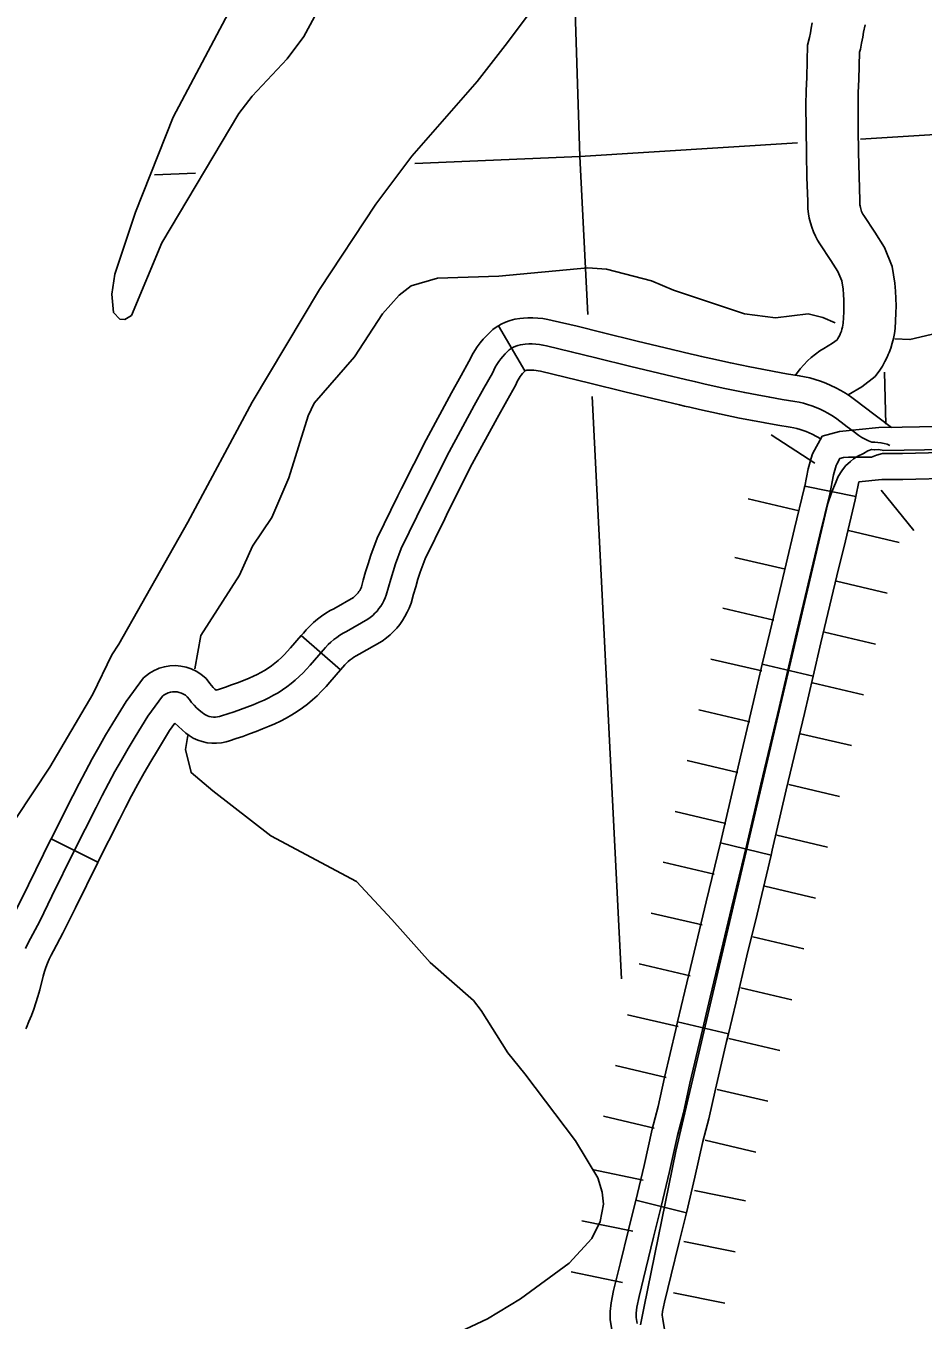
# Model space of a CAD drawing. Extents: x -19 to 366, y -4 to 359.
# Drawn here: x 164.055 to 164.543, y 176.331 to 177.035 of the extents above; entities that cross this region are included whole.
import ezdxf

# ---------------------------------------------------------------- set-up
doc = ezdxf.new("R2010")
doc.units = 0
for name, color, linetype in [('R_Axis Annot', 7, 'Continuous'), ('R_Border Prem', 7, 'Continuous'), ('R_Proposed Const Limits', 7, 'Continuous'), ('R_ROW Annot', 7, 'Continuous'), ('R_Temp Easement', 7, 'Continuous'), ('Sheet Fence', 7, 'Continuous'), ('T_Indications', 7, 'Continuous'), ('T_Notes', 7, 'Continuous')]:
    doc.layers.add(name, color=color, linetype=linetype)

msp = doc.modelspace()

# ---------------------------------------------------------------- linework, layer by layer
at = {"layer": 'R_Axis Annot'}
for points in [[(164.35338, 177.0661), (164.35674, 176.96416)], [(164.50936, 176.97367), (164.77042, 176.98994)], [(164.35674, 176.96416), (164.47522, 176.97154)], [(164.26693, 176.9603), (164.35674, 176.96416)], [(164.35674, 176.96416), (164.36109, 176.87813)], [(164.12517, 176.95422), (164.14745, 176.95518)], [(164.36335, 176.83353), (164.37939, 176.5165)]]:
    msp.add_lwpolyline(points, dxfattribs=at)
at = {"layer": 'R_Border Prem'}
for points in [[(164.39341, 177.14302), (164.38539, 177.12498), (164.37529, 177.10706), (164.35767, 177.08021), (164.31606, 177.02463), (164.30071, 177.00505), (164.26531, 176.96443), (164.2456, 176.93828), (164.2149, 176.89172), (164.17837, 176.8304), (164.14327, 176.76514), (164.10577, 176.69876)], [(164.17489, 177.0603), (164.13532, 176.98562), (164.11479, 176.93385), (164.10361, 176.90017), (164.10202, 176.88931), (164.10286, 176.87929), (164.10637, 176.87559), (164.10902, 176.87548), (164.11274, 176.87767), (164.12925, 176.91719), (164.17102, 176.98757), (164.17833, 176.99706), (164.19745, 177.01732), (164.20638, 177.02951), (164.22511, 177.06417)], [(164.04978, 176.60382), (164.06825, 176.63186), (164.09164, 176.67156), (164.10189, 176.69299), (164.10577, 176.69876)]]:
    msp.add_lwpolyline(points, dxfattribs=at)
at = {"layer": 'R_Proposed Const Limits'}
for p, q in [((164.52252, 176.84683), (164.52318, 176.81843)), ((164.46075, 176.81265), (164.48461, 176.79723)), ((164.44836, 176.77785), (164.47601, 176.77135)), ((164.52069, 176.78265), (164.53853, 176.76055)), ((164.50283, 176.76063), (164.53048, 176.75414)), ((164.44102, 176.74597), (164.46867, 176.73948)), ((164.44102, 176.74597), (164.46867, 176.73948)), ((164.49633, 176.73298), (164.52399, 176.72648)), ((164.49633, 176.73298), (164.52399, 176.72648)), ((164.43452, 176.71832), (164.46218, 176.71182)), ((164.48983, 176.70532), (164.51749, 176.69882)), ((164.42802, 176.69066), (164.45568, 176.68416)), ((164.48333, 176.67767), (164.51099, 176.67117)), ((164.42152, 176.66301), (164.44918, 176.65651)), ((164.42152, 176.66301), (164.44918, 176.65651)), ((164.47684, 176.65001), (164.50449, 176.64351)), ((164.47684, 176.65001), (164.50449, 176.64351)), ((164.41503, 176.63535), (164.44268, 176.62885)), ((164.47034, 176.62236), (164.49799, 176.61586)), ((164.40853, 176.6077), (164.43618, 176.6012)), ((164.46384, 176.5947), (164.4915, 176.5882)), ((164.40203, 176.58004), (164.42969, 176.57354)), ((164.40203, 176.58004), (164.42969, 176.57354)), ((164.45734, 176.56704), (164.485, 176.56055)), ((164.45734, 176.56704), (164.485, 176.56055)), ((164.39553, 176.55238), (164.42319, 176.54589)), ((164.45084, 176.53939), (164.4785, 176.53289)), ((164.38903, 176.52473), (164.41669, 176.51823)), ((164.44435, 176.51173), (164.472, 176.50523)), ((164.38254, 176.49707), (164.41019, 176.49057)), ((164.38254, 176.49707), (164.41019, 176.49057)), ((164.43785, 176.48408), (164.4655, 176.47758)), ((164.43785, 176.48408), (164.4655, 176.47758)), ((164.37604, 176.46942), (164.40369, 176.46292)), ((164.43135, 176.45642), (164.45901, 176.44992)), ((164.36954, 176.44176), (164.3972, 176.43526)), ((164.42485, 176.42876), (164.45251, 176.42227)), ((164.36333, 176.41272), (164.39117, 176.40706)), ((164.36333, 176.41272), (164.39117, 176.40706)), ((164.41901, 176.40141), (164.44685, 176.39575)), ((164.41901, 176.40141), (164.44685, 176.39575)), ((164.35767, 176.38488), (164.38551, 176.37922)), ((164.41335, 176.37357), (164.44119, 176.36791)), ((164.35201, 176.35704), (164.37985, 176.35138)), ((164.40769, 176.34572), (164.43553, 176.34007))]:
    msp.add_line(p, q, dxfattribs=at)
msp.add_lwpolyline([(164.93157, 176.86441), (164.68597, 176.81031), (164.67035, 176.80741), (164.66374, 176.80685), (164.6594, 176.80653), (164.65486, 176.80641), (164.5221, 176.8042), (164.51925, 176.80469), (164.51699, 176.80444), (164.51546, 176.80477), (164.51341, 176.80396), (164.51099, 176.80256), (164.508, 176.80115), (164.50558, 176.79957), (164.50392, 176.79819), (164.50133, 176.79585), (164.49932, 176.79314), (164.49733, 176.79005), (164.49573, 176.7864), (164.49378, 176.7816), (164.49168, 176.77529), (164.40885, 176.42276), (164.39168, 176.33828), (164.38969, 176.32818)], dxfattribs=at)
at = {"layer": 'R_ROW Annot'}
for p, q in [((164.50693, 176.77907), (164.47907, 176.78466)), ((164.48366, 176.68135), (164.45599, 176.68783)), ((164.46079, 176.58392), (164.43316, 176.59054)), ((164.43753, 176.4867), (164.40989, 176.49325)), ((164.41474, 176.38918), (164.38717, 176.39604))]:
    msp.add_line(p, q, dxfattribs=at)
for points in [[(164.51821, 176.8016), (164.52141, 176.80252), (164.53228, 176.80259), (164.56056, 176.80324), (164.60138, 176.80408), (164.63444, 176.80518), (164.65426, 176.80571), (164.66415, 176.80619), (164.67376, 176.80648), (164.68111, 176.80758), (164.69209, 176.80936), (164.71335, 176.81442), (164.7392, 176.82056), (164.77016, 176.82812), (164.81181, 176.83783), (164.85309, 176.84733)], [(164.47907, 176.78466), (164.48098, 176.79416), (164.48259, 176.79996), (164.48331, 176.80228), (164.48858, 176.81194), (164.498, 176.81448), (164.51937, 176.81671), (164.53207, 176.81679), (164.56025, 176.81744), (164.57866, 176.81782)], [(164.38784, 176.32905), (164.3873, 176.33226), (164.3873, 176.33466), (164.3877, 176.3379), (164.38892, 176.34375), (164.39257, 176.35877), (164.3968, 176.3759), (164.40097, 176.39265), (164.40547, 176.41181), (164.40986, 176.43134), (164.41304, 176.4437), (164.41659, 176.45974), (164.42271, 176.48577), (164.42766, 176.50664), (164.43376, 176.53236), (164.43929, 176.55515), (164.44759, 176.58979), (164.45521, 176.62263), (164.46508, 176.66432), (164.47405, 176.70264), (164.48275, 176.73924), (164.48737, 176.75827), (164.4927, 176.78037), (164.49481, 176.79086), (164.49622, 176.79596), (164.49645, 176.79672), (164.49814, 176.7998), (164.50025, 176.80037), (164.50285, 176.80051), (164.50574, 176.8006), (164.50891, 176.80057), (164.5115, 176.80046), (164.51365, 176.80046), (164.5154, 176.80057), (164.51821, 176.8016)], [(164.45599, 176.68783), (164.46023, 176.7059), (164.46893, 176.74255), (164.47356, 176.76162), (164.47883, 176.78343), (164.47907, 176.78466)], [(164.50693, 176.77907), (164.50852, 176.78701), (164.52094, 176.78831), (164.53249, 176.78839), (164.56087, 176.78904), (164.57924, 176.78942)], [(164.48366, 176.68135), (164.48788, 176.69938), (164.49656, 176.73592), (164.50117, 176.75493), (164.50657, 176.7773), (164.50693, 176.77907)], [(164.43316, 176.59054), (164.43376, 176.59305), (164.44138, 176.62587), (164.45125, 176.66757), (164.45599, 176.68783)], [(164.46079, 176.58392), (164.46141, 176.58653), (164.46904, 176.61939), (164.47891, 176.66106), (164.48366, 176.68135)], [(164.40989, 176.49325), (164.41384, 176.50992), (164.41995, 176.53568), (164.42548, 176.55848), (164.43316, 176.59054)], [(164.43753, 176.4867), (164.44148, 176.50337), (164.44757, 176.52905), (164.4531, 176.55182), (164.46079, 176.58392)], [(164.38716, 176.396), (164.39162, 176.41499), (164.39605, 176.43468), (164.39923, 176.44701), (164.40274, 176.4629), (164.40889, 176.48903), (164.40989, 176.49325)], [(164.41473, 176.38915), (164.41477, 176.3893), (164.41931, 176.40863), (164.42367, 176.42801), (164.42686, 176.44039), (164.43044, 176.45657), (164.43654, 176.4825), (164.43753, 176.4867)], [(164.37973, 176.29196), (164.37691, 176.30597), (164.37566, 176.31497), (164.37382, 176.32677), (164.37309, 176.33106), (164.37309, 176.33554), (164.37367, 176.34023), (164.37506, 176.34688), (164.37877, 176.36215), (164.38301, 176.37932), (164.38717, 176.39604)], [(164.40758, 176.29757), (164.40493, 176.31073), (164.40377, 176.31911), (164.40186, 176.33134), (164.4015, 176.33346), (164.4015, 176.33379), (164.40172, 176.33557), (164.40278, 176.34062), (164.40637, 176.3554), (164.41059, 176.37249), (164.41474, 176.38918)]]:
    msp.add_lwpolyline(points, dxfattribs=at)
at = {"layer": 'R_Temp Easement'}
for points in [[(164.14712, 176.68523), (164.15041, 176.70346), (164.17146, 176.73628), (164.17844, 176.75209), (164.18898, 176.76775), (164.19823, 176.78924), (164.20884, 176.8231), (164.21206, 176.82983), (164.23407, 176.85509), (164.24932, 176.87846), (164.25831, 176.88877), (164.26479, 176.89369), (164.27925, 176.89788), (164.31251, 176.89901), (164.36101, 176.90359), (164.37125, 176.90293), (164.39564, 176.89641), (164.4077, 176.89144), (164.44627, 176.87849), (164.46317, 176.87631), (164.4809, 176.87851), (164.4889, 176.87646), (164.49554, 176.87369)], [(164.52811, 176.86496), (164.53634, 176.86452), (164.5572, 176.86946), (164.58944, 176.88743), (164.60254, 176.89273), (164.61517, 176.89422), (164.65909, 176.89337), (164.69172, 176.89011), (164.71067, 176.88912), (164.76623, 176.89144), (164.78104, 176.89622)], [(164.18857, 176.59443), (164.15686, 176.61891), (164.14508, 176.62888), (164.14214, 176.64135), (164.14327, 176.64906)], [(164.32672, 176.46483), (164.31751, 176.47632), (164.30306, 176.49943), (164.29875, 176.50481), (164.27529, 176.52539), (164.2544, 176.54888), (164.23511, 176.56958), (164.18857, 176.59443)], [(164.28562, 176.32166), (164.30635, 176.33153), (164.3244, 176.34247), (164.35093, 176.36179), (164.36324, 176.37522), (164.36771, 176.38444), (164.36953, 176.39398), (164.36879, 176.4004), (164.36649, 176.4083), (164.35439, 176.42844), (164.32672, 176.46483)]]:
    msp.add_lwpolyline(points, dxfattribs=at)
at = {"layer": 'Sheet Fence'}
for points in [[(168.79024, 2.24423), (168.56072, 10.86154), (168.3304, 19.47898), (168.09927, 28.09654), (167.86734, 36.71424), (167.63461, 45.33207), (167.40109, 53.95003), (167.16676, 62.56812), (166.93164, 71.18634), (166.69573, 79.80469), (166.45902, 88.42317), (166.22151, 97.04178), (165.98322, 105.66053), (165.74413, 114.27941), (165.50426, 122.89842), (165.26359, 131.51756), (165.02214, 140.13684), (164.7799, 148.75625), (164.53687, 157.3758), (164.29307, 165.99547), (164.04847, 174.61528), (163.8031, 183.23523), (163.55694, 191.85531), (163.31001, 200.47553), (163.06229, 209.09588), (162.8138, 217.71636), (162.56453, 226.33698), (162.31449, 234.95774), (162.06367, 243.57863), (161.81208, 252.19966), (161.55972, 260.82082), (161.30659, 269.44212), (161.05269, 278.06356), (160.79802, 286.68514), (160.54258, 295.30685), (160.28638, 303.9287), (160.02941, 312.55068), (159.77168, 321.1728), (159.51318, 329.79507), (159.25393, 338.41747), (158.99391, 347.04)], [(0, 172.2839), (7.1335, 172.2883), (14.26699, 172.30153), (21.40046, 172.32356), (28.53389, 172.35442), (35.66729, 172.39408), (42.80062, 172.44256), (49.9339, 172.49986), (57.06709, 172.56597), (64.2002, 172.6409), (71.33321, 172.72464), (78.46611, 172.81719), (85.59889, 172.91856), (92.73155, 173.02874), (99.86406, 173.14774), (106.99641, 173.27555), (114.12861, 173.41217), (121.26063, 173.5576), (128.39246, 173.71185), (135.5241, 173.87492), (142.65553, 174.04679), (149.78674, 174.22748), (156.91773, 174.41697), (164.04847, 174.61528), (171.17897, 174.82241), (178.3092, 175.03834), (185.43916, 175.26308), (192.56884, 175.49664), (199.69822, 175.739), (206.8273, 175.99017), (213.95607, 176.25015), (221.0845, 176.51895), (228.2126, 176.79655), (235.34035, 177.08295), (242.46774, 177.37817), (249.59476, 177.68219), (256.7214, 177.99502), (263.84765, 178.31666), (270.97349, 178.6471), (278.09893, 178.98634), (285.22393, 179.33439), (292.3485, 179.69125), (299.47263, 180.05691), (306.59629, 180.43137), (313.71949, 180.81463), (320.84221, 181.2067), (327.96444, 181.60757), (335.08617, 182.01724), (342.20739, 182.4357)]]:
    msp.add_spline(points, degree=3, dxfattribs=at)
at = {"layer": 'T_Indications'}
for p, q in [((164.32671, 176.84748), (164.31235, 176.87199)), ((164.22642, 176.68469), (164.20504, 176.7034)), ((164.09432, 176.58008), (164.06895, 176.59285))]:
    msp.add_line(p, q, dxfattribs=at)
for points in [[(164.31235, 176.87199), (164.31391, 176.8729), (164.31629, 176.87402), (164.31877, 176.87493), (164.32138, 176.8756), (164.32398, 176.87603), (164.32601, 176.87617), (164.32839, 176.87632), (164.33108, 176.87634), (164.3338, 176.87621), (164.33651, 176.87594), (164.3392, 176.87551), (164.34161, 176.87499), (164.35527, 176.87175), (164.36883, 176.86846), (164.38785, 176.86372), (164.40685, 176.85912), (164.41745, 176.8566), (164.41992, 176.85603)], [(164.2576, 176.77939), (164.2596, 176.78351), (164.27298, 176.81002), (164.28678, 176.83547), (164.29211, 176.84501), (164.29633, 176.85253), (164.29695, 176.85394), (164.29816, 176.8563), (164.29947, 176.85852), (164.30086, 176.86063), (164.3024, 176.86274), (164.30406, 176.86473), (164.3058, 176.86663), (164.30766, 176.86842), (164.30941, 176.86997), (164.31162, 176.87156), (164.31235, 176.87199)], [(164.18745, 176.66955), (164.18999, 176.6709), (164.19249, 176.67234), (164.19493, 176.67389), (164.19729, 176.67554), (164.19959, 176.67729), (164.2018, 176.67913), (164.20395, 176.68106), (164.20602, 176.68307), (164.208, 176.68517), (164.20987, 176.68735), (164.21697, 176.69547), (164.2183, 176.69701), (164.2197, 176.69849), (164.2212, 176.69989), (164.22275, 176.70122), (164.22437, 176.70245), (164.22606, 176.70361), (164.22781, 176.70467), (164.2296, 176.70564), (164.24129, 176.71231), (164.24263, 176.7133), (164.24393, 176.71439), (164.24515, 176.71555), (164.2463, 176.71679), (164.24735, 176.7181), (164.24832, 176.71947), (164.24921, 176.72091), (164.25001, 176.72239), (164.2507, 176.72392), (164.25132, 176.7255), (164.25247, 176.72978), (164.25372, 176.73405), (164.25501, 176.73829), (164.25635, 176.74252), (164.25947, 176.75083), (164.27233, 176.77719), (164.28557, 176.80344), (164.29922, 176.82862), (164.3045, 176.83807), (164.30905, 176.84617), (164.30978, 176.84783), (164.31061, 176.84944), (164.31153, 176.85101), (164.31253, 176.85253), (164.3136, 176.85399), (164.31476, 176.85538), (164.31598, 176.85672), (164.31729, 176.85798), (164.31828, 176.85886), (164.31937, 176.85964), (164.32054, 176.86032), (164.32175, 176.86089), (164.32299, 176.86135), (164.32431, 176.86169), (164.32563, 176.8619), (164.32695, 176.862), (164.32889, 176.86212), (164.33081, 176.86213), (164.33275, 176.86204), (164.33468, 176.86185), (164.33658, 176.86154), (164.33846, 176.86114), (164.35196, 176.85793), (164.36544, 176.85467), (164.38446, 176.84993), (164.40354, 176.84531), (164.41422, 176.84276), (164.41978, 176.84149), (164.42493, 176.84032), (164.43566, 176.83797), (164.4464, 176.83571), (164.45319, 176.8344), (164.46, 176.83314), (164.46681, 176.83196), (164.47364, 176.83083), (164.476, 176.8304), (164.47834, 176.82986), (164.48065, 176.82922), (164.48295, 176.82847), (164.4852, 176.82763), (164.48741, 176.82668), (164.48957, 176.82564), (164.49169, 176.8245), (164.49374, 176.82327), (164.49574, 176.82195), (164.49894, 176.8195), (164.50216, 176.81708), (164.50536, 176.81467), (164.5086, 176.81228), (164.51022, 176.8112), (164.51193, 176.81024), (164.51371, 176.8094), (164.51553, 176.80869), (164.51721, 176.80869), (164.5189, 176.80857), (164.52056, 176.80834), (164.52223, 176.80799), (164.52385, 176.80754), (164.52543, 176.80696)], [(164.41992, 176.85603), (164.42295, 176.85534), (164.42804, 176.85418), (164.43864, 176.85185), (164.44921, 176.84964), (164.45583, 176.84835), (164.46251, 176.84713), (164.46919, 176.84596), (164.47608, 176.84483), (164.47888, 176.84431), (164.48184, 176.84363), (164.48475, 176.84282), (164.48764, 176.84188), (164.4905, 176.84081), (164.49329, 176.83961), (164.49602, 176.8383), (164.49871, 176.83685), (164.50131, 176.83529), (164.50397, 176.83353), (164.50752, 176.83082), (164.51071, 176.82843), (164.52631, 176.81666)], [(164.28313, 176.76694), (164.28505, 176.77088), (164.29816, 176.79685), (164.31166, 176.82177), (164.3169, 176.83113), (164.32177, 176.83981), (164.32261, 176.84172), (164.32306, 176.84259), (164.32359, 176.8435), (164.3242, 176.84442), (164.32479, 176.84523), (164.32547, 176.84604), (164.32616, 176.8468), (164.32693, 176.84754), (164.32715, 176.84773), (164.32671, 176.84747)], [(164.32671, 176.84748), (164.32716, 176.84774), (164.32722, 176.84777), (164.32724, 176.84777), (164.32728, 176.84778), (164.3279, 176.84782), (164.32939, 176.84792), (164.33054, 176.84793), (164.3317, 176.84787), (164.33285, 176.84776), (164.33396, 176.84758), (164.33532, 176.84728), (164.34865, 176.84412), (164.36205, 176.84088), (164.38107, 176.83613), (164.40022, 176.8315), (164.41099, 176.82893), (164.41358, 176.82834)], [(164.41359, 176.82834), (164.41661, 176.82765), (164.42183, 176.82645), (164.43268, 176.82408), (164.4436, 176.82179), (164.45056, 176.82044), (164.4575, 176.81916), (164.46444, 176.81795), (164.4712, 176.81684), (164.47312, 176.81649), (164.47484, 176.81609), (164.47656, 176.81561), (164.47826, 176.81506), (164.4799, 176.81444), (164.48152, 176.81375), (164.48312, 176.81298), (164.48778, 176.81047)], [(164.20504, 176.7034), (164.20623, 176.70476), (164.20775, 176.70653), (164.20969, 176.70857), (164.21172, 176.71048), (164.21381, 176.71227), (164.21606, 176.71398), (164.21837, 176.71556), (164.22074, 176.71699), (164.22271, 176.71806), (164.23351, 176.72422), (164.23383, 176.72446), (164.23446, 176.72498), (164.23503, 176.72553), (164.23554, 176.72608), (164.23602, 176.72667), (164.23648, 176.72732), (164.23691, 176.72802), (164.23728, 176.72871), (164.2376, 176.72943), (164.23781, 176.72994), (164.23879, 176.73362), (164.24011, 176.73811), (164.24145, 176.74251), (164.24293, 176.74717), (164.24641, 176.75645), (164.2576, 176.77939)], [(164.22642, 176.68469), (164.22771, 176.68617), (164.22885, 176.6875), (164.22972, 176.68841), (164.23067, 176.68931), (164.23168, 176.69017), (164.23268, 176.69093), (164.23375, 176.69166), (164.23487, 176.69234), (164.2365, 176.69322), (164.24907, 176.70039), (164.25144, 176.70215), (164.2534, 176.70379), (164.25527, 176.70558), (164.25706, 176.70751), (164.25868, 176.70952), (164.26017, 176.71162), (164.2615, 176.71379), (164.26275, 176.71608), (164.2638, 176.71842), (164.26483, 176.72105), (164.26615, 176.72594), (164.26733, 176.72998), (164.26858, 176.73407), (164.26978, 176.73788), (164.27253, 176.74521), (164.28313, 176.76694)], [(164.12656, 176.68507), (164.12774, 176.68559), (164.13061, 176.68645), (164.13357, 176.68694), (164.13653, 176.68707), (164.13946, 176.68683), (164.1424, 176.68624), (164.14517, 176.6853), (164.14791, 176.68402), (164.15043, 176.68237), (164.15326, 176.68002), (164.15531, 176.67732), (164.15621, 176.67622), (164.15709, 176.67523), (164.15802, 176.67429), (164.15869, 176.67367), (164.16062, 176.67429), (164.16387, 176.6754), (164.16713, 176.67656), (164.17034, 176.67776), (164.17355, 176.67901), (164.17674, 176.6803), (164.17901, 176.68127), (164.1811, 176.68226), (164.1831, 176.68332), (164.18511, 176.68449), (164.18706, 176.68572), (164.18893, 176.68703), (164.19075, 176.68841), (164.19252, 176.68988), (164.19424, 176.69143), (164.19589, 176.69303), (164.19743, 176.69468), (164.19915, 176.69666), (164.20504, 176.7034)], [(164.06895, 176.59285), (164.08072, 176.61623), (164.08411, 176.62288), (164.0876, 176.62952), (164.09124, 176.63624), (164.09486, 176.64268), (164.09859, 176.64918), (164.10245, 176.65567), (164.10982, 176.66759), (164.11922, 176.68039), (164.12249, 176.68291), (164.12506, 176.68442), (164.12656, 176.68507)], [(164.13631, 176.65567), (164.14017, 176.65209), (164.14226, 176.65034), (164.144, 176.64903), (164.14627, 176.64764), (164.14873, 176.64652), (164.15118, 176.64569), (164.15377, 176.64511), (164.15638, 176.64481), (164.159, 176.64479), (164.16162, 176.64505), (164.16424, 176.6456), (164.16601, 176.64618), (164.16958, 176.64733), (164.17322, 176.64857), (164.17685, 176.64987), (164.18047, 176.65122), (164.18405, 176.65262), (164.18765, 176.65407), (164.19066, 176.65536), (164.19381, 176.65685), (164.19688, 176.65847), (164.19986, 176.6602), (164.2028, 176.66206), (164.20566, 176.66406), (164.20842, 176.66616), (164.21109, 176.66837), (164.21366, 176.67068), (164.21615, 176.67311), (164.21856, 176.67567), (164.2206, 176.67804), (164.22642, 176.68469)], [(164.055, 176.53313), (164.0563, 176.53583), (164.05769, 176.53847), (164.06271, 176.54797), (164.06939, 176.5615), (164.08154, 176.58626), (164.09339, 176.60981), (164.09672, 176.61634), (164.10013, 176.62283), (164.10368, 176.62938), (164.10721, 176.63566), (164.11086, 176.64201), (164.1146, 176.6483), (164.1216, 176.65964), (164.12948, 176.67036), (164.13045, 176.67111), (164.13152, 176.67174), (164.13264, 176.67223), (164.13382, 176.67258), (164.13504, 176.67278), (164.13627, 176.67284), (164.13748, 176.67274), (164.1387, 176.6725), (164.13985, 176.67211), (164.14098, 176.67158), (164.14199, 176.67092), (164.14294, 176.67013), (164.14415, 176.66854), (164.1454, 176.667), (164.14672, 176.66552), (164.14811, 176.6641), (164.14957, 176.66275), (164.15111, 176.66146), (164.152, 176.66079), (164.15294, 176.66021), (164.15397, 176.65974), (164.15503, 176.65938), (164.15612, 176.65914), (164.15724, 176.65901), (164.15835, 176.659), (164.15946, 176.65911), (164.16057, 176.65935), (164.16163, 176.65969), (164.1651, 176.66081), (164.16854, 176.66199), (164.17199, 176.66321), (164.17541, 176.66449), (164.1788, 176.66581), (164.1822, 176.66719), (164.18484, 176.66832), (164.18745, 176.66955)], [(164.09432, 176.58008), (164.10606, 176.60339), (164.10934, 176.60981), (164.11266, 176.61614), (164.11611, 176.62251), (164.11956, 176.62865), (164.12312, 176.63484), (164.12675, 176.64094), (164.13339, 176.65169), (164.13631, 176.65567)], [(164.029, 176.50042), (164.02933, 176.50122), (164.03058, 176.50412), (164.03165, 176.50683), (164.03266, 176.50957), (164.0336, 176.51238), (164.03449, 176.51522), (164.0353, 176.51805), (164.03729, 176.52568), (164.03825, 176.52898), (164.03937, 176.53238), (164.04067, 176.53574), (164.04206, 176.539), (164.04361, 176.54221), (164.04512, 176.5451), (164.05006, 176.55443), (164.05664, 176.56778), (164.06881, 176.59259), (164.06895, 176.59285)], [(164.05519, 176.48943), (164.05548, 176.49011), (164.05685, 176.49329), (164.0582, 176.49671), (164.05947, 176.50016), (164.06062, 176.5036), (164.06171, 176.50706), (164.06271, 176.51059), (164.06467, 176.51811), (164.06538, 176.52055), (164.06613, 176.52281), (164.06699, 176.52504), (164.06794, 176.52727), (164.06899, 176.52944), (164.07025, 176.53184), (164.07536, 176.54151), (164.08213, 176.55523), (164.09426, 176.57994), (164.09432, 176.58008)]]:
    msp.add_lwpolyline(points, dxfattribs=at)
at = {"layer": 'T_Notes'}
for points in [[(164.47401, 176.84512), (164.47659, 176.84857), (164.47851, 176.85082), (164.48053, 176.85288), (164.48261, 176.8548), (164.48489, 176.85664), (164.48725, 176.85832), (164.4895, 176.85972), (164.49422, 176.86248), (164.49669, 176.86437), (164.49711, 176.86503), (164.49767, 176.86599), (164.49817, 176.86699), (164.49841, 176.86754), (164.49857, 176.86793), (164.49902, 176.86911), (164.49934, 176.87015), (164.49962, 176.87129), (164.49984, 176.87237), (164.49997, 176.87338), (164.50018, 176.87635), (164.50031, 176.87955), (164.50034, 176.88275), (164.50029, 176.88595), (164.50013, 176.88914), (164.49992, 176.89198), (164.4992, 176.89648), (164.49708, 176.90163), (164.4933, 176.90761), (164.48731, 176.91672), (164.48609, 176.9187), (164.48493, 176.92088), (164.48385, 176.92319), (164.48292, 176.92563), (164.48214, 176.92812), (164.48157, 176.93054), (164.48111, 176.93299), (164.4808, 176.93564), (164.48069, 176.93821), (164.48071, 176.93993), (164.48026, 176.95269), (164.47994, 176.96588), (164.47977, 176.97906), (164.47973, 176.99221), (164.47976, 176.99989), (164.48019, 177.00728), (164.48061, 177.02475), (164.48162, 177.02888), (164.48214, 177.03142), (164.48263, 177.03398), (164.48311, 177.037)], [(164.50264, 176.83449), (164.51012, 176.83887), (164.51736, 176.84444), (164.5199, 176.84795), (164.52131, 176.85014), (164.52269, 176.8525), (164.52389, 176.85491), (164.52453, 176.85637), (164.52499, 176.85748), (164.52591, 176.85989), (164.52671, 176.86251), (164.52736, 176.86508), (164.52788, 176.86775), (164.52825, 176.87053), (164.52854, 176.87478), (164.52871, 176.87881), (164.52875, 176.88285), (164.52869, 176.88688), (164.52849, 176.89091), (164.52816, 176.8953), (164.52672, 176.90424), (164.52241, 176.91471), (164.51719, 176.923), (164.51127, 176.93199), (164.51075, 176.93284), (164.51036, 176.93358), (164.51002, 176.9343), (164.50977, 176.93495), (164.50956, 176.93564), (164.50937, 176.93644), (164.50921, 176.93726), (164.50914, 176.9379), (164.5091, 176.93865), (164.50913, 176.94025), (164.50866, 176.95354), (164.50835, 176.96641), (164.50817, 176.97929), (164.50814, 176.9922), (164.50816, 176.99902), (164.50858, 177.00611), (164.50894, 177.02102), (164.50933, 177.02264), (164.51001, 177.02587), (164.51062, 177.02911), (164.51107, 177.03192), (164.51188, 177.03586)]]:
    msp.add_lwpolyline(points, dxfattribs=at)

doc.saveas('drawing.dxf')
